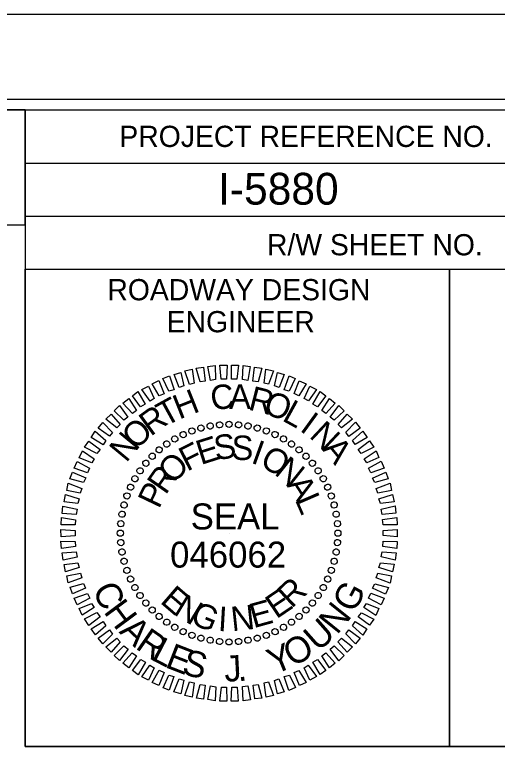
# Model space of a CAD drawing. Extents: x 1640342 to 1730599, y 538663 to 843747.
# Drawn here: x 1730133.49 to 1730156.25, y 540321.41 to 540355.92 of the extents above; entities that cross this region are included whole.
import ezdxf

# ---------------------------------------------------------------- set-up
doc = ezdxf.new("R2010")
doc.units = 0
for name, color, linetype in [('Default', 7, 'Continuous'), ('Old_Level_2', 7, 'Continuous'), ('Prop Dimension Text', 7, 'Continuous'), ('Sheet Data Field CELL', 7, 'Continuous'), ('Sheet Plan CELL', 7, 'Continuous'), ('Sheet Plot Border Inside CELL', 7, 'Continuous'), ('Sheet Plot Border Outside CELL', 7, 'Continuous')]:
    doc.layers.add(name, color=color, linetype=linetype)

msp = doc.modelspace()

# ---------------------------------------------------------------- linework, layer by layer
at = {"layer": 'Old_Level_2'}
for p, q in [((1730143.153, 540336.583), (1730143.153, 540336.583)), ((1730143.603, 540336.601), (1730143.603, 540336.601)), ((1730144.053, 540336.578), (1730144.053, 540336.578)), ((1730141.839, 540336.294), (1730141.839, 540336.294)), ((1730142.266, 540336.424), (1730142.266, 540336.424)), ((1730142.715, 540336.513), (1730142.715, 540336.513)), ((1730144.494, 540336.514), (1730144.494, 540336.514)), ((1730144.925, 540336.429), (1730144.925, 540336.429)), ((1730145.357, 540336.294), (1730145.357, 540336.294)), ((1730141.038, 540335.912), (1730141.038, 540335.912)), ((1730141.433, 540336.123), (1730141.433, 540336.123)), ((1730145.769, 540336.117), (1730145.769, 540336.117)), ((1730146.171, 540335.919), (1730146.171, 540335.919)), ((1730140.654, 540335.67), (1730140.654, 540335.67)), ((1730146.543, 540335.67), (1730146.543, 540335.67)), ((1730140.3, 540335.408), (1730140.3, 540335.408)), ((1730146.906, 540335.401), (1730146.906, 540335.401)), ((1730139.968, 540335.095), (1730139.968, 540335.095)), ((1730147.228, 540335.099), (1730147.228, 540335.099)), ((1730139.667, 540334.773), (1730139.667, 540334.773)), ((1730147.541, 540334.767), (1730147.541, 540334.767)), ((1730139.398, 540334.411), (1730139.398, 540334.411)), ((1730147.803, 540334.414), (1730147.803, 540334.414)), ((1730139.148, 540334.038), (1730139.148, 540334.038)), ((1730148.045, 540334.03), (1730148.045, 540334.03)), ((1730138.951, 540333.636), (1730138.951, 540333.636)), ((1730148.256, 540333.635), (1730148.256, 540333.635)), ((1730138.774, 540333.224), (1730138.774, 540333.224)), ((1730148.427, 540333.229), (1730148.427, 540333.229)), ((1730138.638, 540332.792), (1730138.638, 540332.792)), ((1730148.557, 540332.801), (1730148.557, 540332.801)), ((1730138.554, 540332.361), (1730138.554, 540332.361)), ((1730148.646, 540332.353), (1730148.646, 540332.353)), ((1730138.49, 540331.92), (1730138.49, 540331.92)), ((1730148.715, 540331.915), (1730148.715, 540331.915)), ((1730138.467, 540331.47), (1730138.467, 540331.47)), ((1730143.6, 540331.467), (1730143.6, 540331.467)), ((1730148.733, 540331.465), (1730148.733, 540331.465)), ((1730138.485, 540331.02), (1730138.485, 540331.02)), ((1730148.711, 540331.015), (1730148.711, 540331.015)), ((1730138.554, 540330.582), (1730138.554, 540330.582)), ((1730148.647, 540330.574), (1730148.647, 540330.574)), ((1730138.644, 540330.133), (1730138.644, 540330.133)), ((1730148.562, 540330.143), (1730148.562, 540330.143)), ((1730138.774, 540329.706), (1730138.774, 540329.706)), ((1730148.427, 540329.711), (1730148.427, 540329.711)), ((1730138.945, 540329.3), (1730138.945, 540329.3)), ((1730148.25, 540329.299), (1730148.25, 540329.299)), ((1730139.156, 540328.905), (1730139.156, 540328.905)), ((1730148.052, 540328.897), (1730148.052, 540328.897)), ((1730139.398, 540328.521), (1730139.398, 540328.521)), ((1730147.803, 540328.524), (1730147.803, 540328.524)), ((1730139.66, 540328.167), (1730139.66, 540328.167)), ((1730147.533, 540328.162), (1730147.533, 540328.162)), ((1730139.972, 540327.836), (1730139.972, 540327.836)), ((1730147.232, 540327.84), (1730147.232, 540327.84)), ((1730140.295, 540327.534), (1730140.295, 540327.534)), ((1730140.657, 540327.265), (1730140.657, 540327.265)), ((1730146.547, 540327.265), (1730146.547, 540327.265)), ((1730146.9, 540327.527), (1730146.9, 540327.527)), ((1730141.03, 540327.016), (1730141.03, 540327.016)), ((1730146.163, 540327.023), (1730146.163, 540327.023)), ((1730141.432, 540326.818), (1730141.432, 540326.818)), ((1730141.844, 540326.641), (1730141.844, 540326.641)), ((1730145.362, 540326.641), (1730145.362, 540326.641)), ((1730145.768, 540326.812), (1730145.768, 540326.812)), ((1730142.276, 540326.506), (1730142.276, 540326.506)), ((1730142.707, 540326.421), (1730142.707, 540326.421)), ((1730143.148, 540326.357), (1730143.148, 540326.357)), ((1730143.598, 540326.334), (1730143.598, 540326.334)), ((1730144.048, 540326.352), (1730144.048, 540326.352)), ((1730144.486, 540326.421), (1730144.486, 540326.421)), ((1730144.934, 540326.511), (1730144.934, 540326.511))]:
    msp.add_line(p, q, dxfattribs=at)
for points in [[(1730142.718, 540338.671), (1730142.594, 540339.323), (1730142.941, 540339.37), (1730142.963, 540338.706)], [(1730143.228, 540338.731), (1730143.165, 540339.395), (1730143.503, 540339.39), (1730143.474, 540338.725)], [(1730143.719, 540338.729), (1730143.707, 540339.394), (1730144.045, 540339.39), (1730143.965, 540338.724)], [(1730144.231, 540338.708), (1730144.26, 540339.373), (1730144.598, 540339.317), (1730144.477, 540338.671)], [(1730141.251, 540338.339), (1730141.005, 540338.948), (1730141.321, 540339.045), (1730141.465, 540338.414)], [(1730141.74, 540338.48), (1730141.514, 540339.12), (1730141.86, 540339.198), (1730141.953, 540338.535)], [(1730142.228, 540338.601), (1730142.053, 540339.253), (1730142.39, 540339.289), (1730142.473, 540338.636)], [(1730144.723, 540338.635), (1730144.803, 540339.29), (1730145.142, 540339.245), (1730144.969, 540338.608)], [(1730145.246, 540338.531), (1730145.337, 540339.197), (1730145.686, 540339.122), (1730145.462, 540338.484)], [(1730145.739, 540338.407), (1730145.881, 540339.043), (1730146.2, 540338.947), (1730145.955, 540338.339)], [(1730140.307, 540337.944), (1730139.97, 540338.511), (1730140.285, 540338.659), (1730140.531, 540338.04)], [(1730140.753, 540338.166), (1730140.477, 540338.755), (1730140.782, 540338.883), (1730141.008, 540338.232)], [(1730146.202, 540338.231), (1730146.426, 540338.879), (1730146.714, 540338.761), (1730146.439, 540338.163)], [(1730146.666, 540338.045), (1730146.911, 540338.652), (1730147.23, 540338.515), (1730146.892, 540337.936)], [(1730139.872, 540337.691), (1730139.484, 540338.236), (1730139.798, 540338.405), (1730140.064, 540337.817)], [(1730147.14, 540337.818), (1730147.406, 540338.405), (1730147.715, 540338.237), (1730147.336, 540337.698)], [(1730139.427, 540337.428), (1730139.039, 540337.942), (1730139.302, 540338.141), (1730139.649, 540337.554)], [(1730147.543, 540337.549), (1730147.891, 540338.148), (1730148.16, 540337.938), (1730147.77, 540337.43)], [(1730139.044, 540337.114), (1730138.595, 540337.597), (1730138.868, 540337.817), (1730139.235, 540337.25)], [(1730147.968, 540337.249), (1730148.336, 540337.818), (1730148.606, 540337.598), (1730148.165, 540337.11)], [(1730138.64, 540336.79), (1730138.183, 540337.232), (1730138.424, 540337.482), (1730138.832, 540336.937)], [(1730148.362, 540336.939), (1730148.772, 540337.478), (1730149.021, 540337.237), (1730148.559, 540336.789)], [(1730138.309, 540336.426), (1730137.78, 540336.836), (1730138.032, 540337.076), (1730138.47, 540336.593)], [(1730148.736, 540336.588), (1730149.167, 540337.076), (1730149.417, 540336.835), (1730148.892, 540336.427)], [(1730137.958, 540336.032), (1730137.42, 540336.421), (1730137.64, 540336.691), (1730138.098, 540336.218)], [(1730149.1, 540336.226), (1730149.562, 540336.694), (1730149.782, 540336.422), (1730149.247, 540336.024)], [(1730137.658, 540335.638), (1730137.1, 540335.976), (1730137.289, 540336.276), (1730137.788, 540335.834)], [(1730149.414, 540335.833), (1730149.907, 540336.271), (1730150.107, 540335.978), (1730149.54, 540335.641)], [(1730137.359, 540335.224), (1730136.781, 540335.52), (1730136.98, 540335.81), (1730137.519, 540335.411)], [(1730149.687, 540335.418), (1730150.222, 540335.816), (1730150.422, 540335.513), (1730149.834, 540335.216)], [(1730137.121, 540334.78), (1730136.534, 540335.025), (1730136.682, 540335.345), (1730137.24, 540334.976)], [(1730149.961, 540334.973), (1730150.527, 540335.341), (1730150.665, 540335.026), (1730150.087, 540334.781)], [(1730136.925, 540334.306), (1730136.287, 540334.53), (1730136.435, 540334.85), (1730137.023, 540334.533)], [(1730150.173, 540334.537), (1730150.77, 540334.854), (1730150.909, 540334.53), (1730150.279, 540334.314)], [(1730136.728, 540333.853), (1730136.091, 540334.026), (1730136.219, 540334.345), (1730136.837, 540334.069)], [(1730150.365, 540334.06), (1730150.984, 540334.337), (1730151.102, 540334.022), (1730150.471, 540333.847)], [(1730136.583, 540333.359), (1730135.947, 540333.481), (1730136.013, 540333.82), (1730136.662, 540333.575)], [(1730150.537, 540333.572), (1730151.187, 540333.819), (1730151.255, 540333.483), (1730150.613, 540333.359)], [(1730136.459, 540332.866), (1730135.824, 540332.937), (1730135.889, 540333.286), (1730136.537, 540333.082)], [(1730150.668, 540333.084), (1730151.309, 540333.289), (1730151.376, 540332.943), (1730150.734, 540332.87)], [(1730136.386, 540332.344), (1730135.731, 540332.394), (1730135.766, 540332.742), (1730136.433, 540332.59)], [(1730150.769, 540332.595), (1730151.431, 540332.749), (1730151.468, 540332.402), (1730150.814, 540332.35)], [(1730136.344, 540331.852), (1730135.679, 540331.861), (1730135.694, 540332.199), (1730136.36, 540332.098)], [(1730150.839, 540332.105), (1730151.502, 540332.198), (1730151.528, 540331.851), (1730150.864, 540331.86)], [(1730136.343, 540331.341), (1730135.679, 540331.299), (1730135.673, 540331.646), (1730136.338, 540331.586)], [(1730150.858, 540331.594), (1730151.522, 540331.636), (1730151.528, 540331.289), (1730150.862, 540331.349)], [(1730136.362, 540330.83), (1730135.699, 540330.736), (1730135.672, 540331.084), (1730136.337, 540331.075)], [(1730150.857, 540331.083), (1730151.522, 540331.074), (1730151.507, 540330.736), (1730150.841, 540330.837)], [(1730136.432, 540330.34), (1730135.77, 540330.186), (1730135.733, 540330.533), (1730136.387, 540330.585)], [(1730150.814, 540330.591), (1730151.47, 540330.541), (1730151.435, 540330.193), (1730150.767, 540330.345)], [(1730136.532, 540329.851), (1730135.892, 540329.646), (1730135.824, 540329.992), (1730136.467, 540330.065)], [(1730150.742, 540330.069), (1730151.377, 540329.998), (1730151.311, 540329.649), (1730150.664, 540329.852)], [(1730136.663, 540329.363), (1730136.013, 540329.116), (1730135.946, 540329.452), (1730136.588, 540329.576)], [(1730150.617, 540329.576), (1730151.253, 540329.454), (1730151.188, 540329.115), (1730150.539, 540329.359)], [(1730136.836, 540328.875), (1730136.217, 540328.598), (1730136.099, 540328.913), (1730136.73, 540329.088)], [(1730150.472, 540329.082), (1730151.109, 540328.909), (1730150.982, 540328.59), (1730150.364, 540328.866)], [(1730137.028, 540328.398), (1730136.43, 540328.08), (1730136.292, 540328.405), (1730136.922, 540328.621)], [(1730150.276, 540328.629), (1730150.914, 540328.405), (1730150.766, 540328.085), (1730150.178, 540328.402)], [(1730137.24, 540327.962), (1730136.674, 540327.594), (1730136.535, 540327.908), (1730137.114, 540328.154)], [(1730150.08, 540328.155), (1730150.667, 540327.91), (1730150.519, 540327.59), (1730149.96, 540327.959)], [(1730137.514, 540327.517), (1730136.979, 540327.119), (1730136.779, 540327.422), (1730137.367, 540327.718)], [(1730149.842, 540327.711), (1730150.42, 540327.415), (1730150.22, 540327.125), (1730149.682, 540327.524)], [(1730137.787, 540327.102), (1730137.293, 540326.664), (1730137.094, 540326.957), (1730137.661, 540327.294)], [(1730149.542, 540327.297), (1730150.101, 540326.959), (1730149.911, 540326.659), (1730149.413, 540327.1)], [(1730138.1, 540326.709), (1730137.638, 540326.241), (1730137.419, 540326.513), (1730137.954, 540326.911)], [(1730149.243, 540326.903), (1730149.781, 540326.514), (1730149.561, 540326.244), (1730149.103, 540326.717)], [(1730138.465, 540326.347), (1730138.033, 540325.859), (1730137.784, 540326.1), (1730138.308, 540326.508)], [(1730148.892, 540326.509), (1730149.42, 540326.099), (1730149.169, 540325.859), (1730148.731, 540326.342)], [(1730138.839, 540325.996), (1730138.429, 540325.457), (1730138.179, 540325.698), (1730138.642, 540326.146)], [(1730148.56, 540326.145), (1730149.018, 540325.703), (1730148.777, 540325.453), (1730148.369, 540325.998)], [(1730139.233, 540325.686), (1730138.864, 540325.117), (1730138.595, 540325.337), (1730139.036, 540325.825)], [(1730148.157, 540325.821), (1730148.605, 540325.338), (1730148.333, 540325.118), (1730147.965, 540325.685)], [(1730139.657, 540325.386), (1730139.31, 540324.787), (1730139.04, 540324.997), (1730139.43, 540325.505)], [(1730140.061, 540325.117), (1730139.795, 540324.53), (1730139.485, 540324.698), (1730139.864, 540325.236)], [(1730147.329, 540325.244), (1730147.717, 540324.699), (1730147.403, 540324.53), (1730147.137, 540325.118)], [(1730147.774, 540325.507), (1730148.161, 540324.993), (1730147.899, 540324.794), (1730147.551, 540325.381)], [(1730140.535, 540324.89), (1730140.29, 540324.283), (1730139.971, 540324.42), (1730140.308, 540324.999)], [(1730146.893, 540324.991), (1730147.231, 540324.424), (1730146.916, 540324.276), (1730146.67, 540324.895)], [(1730140.998, 540324.704), (1730140.775, 540324.056), (1730140.486, 540324.174), (1730140.762, 540324.772)], [(1730141.462, 540324.528), (1730141.319, 540323.892), (1730141.001, 540323.988), (1730141.246, 540324.596)], [(1730145.949, 540324.596), (1730146.195, 540323.987), (1730145.88, 540323.889), (1730145.736, 540324.521)], [(1730146.447, 540324.768), (1730146.724, 540324.18), (1730146.419, 540324.052), (1730146.193, 540324.703)], [(1730141.955, 540324.404), (1730141.864, 540323.738), (1730141.515, 540323.813), (1730141.739, 540324.451)], [(1730142.478, 540324.3), (1730142.397, 540323.645), (1730142.059, 540323.69), (1730142.232, 540324.327)], [(1730142.97, 540324.227), (1730142.941, 540323.562), (1730142.602, 540323.617), (1730142.724, 540324.264)], [(1730143.482, 540324.205), (1730143.493, 540323.541), (1730143.156, 540323.545), (1730143.236, 540324.211)], [(1730143.973, 540324.204), (1730144.035, 540323.54), (1730143.698, 540323.545), (1730143.727, 540324.21)], [(1730144.483, 540324.264), (1730144.607, 540323.612), (1730144.26, 540323.565), (1730144.238, 540324.229)], [(1730144.972, 540324.334), (1730145.147, 540323.682), (1730144.811, 540323.646), (1730144.728, 540324.299)], [(1730145.461, 540324.455), (1730145.687, 540323.814), (1730145.341, 540323.737), (1730145.247, 540324.4)]]:
    msp.add_lwpolyline(points, close=True, dxfattribs=at)
for centre, major_axis in [((1730142.273, 540336.421), (-0.038, 0.142)), ((1730142.71, 540336.518), (-0.026, 0.145)), ((1730143.153, 540336.576), (-0.013, 0.147)), ((1730143.6, 540336.596), (0, 0.147)), ((1730144.047, 540336.576), (0.013, 0.147)), ((1730144.491, 540336.518), (0.026, 0.145)), ((1730144.928, 540336.421), (0.038, 0.142)), ((1730141.433, 540336.115), (-0.062, 0.133)), ((1730141.846, 540336.286), (-0.05, 0.138)), ((1730145.354, 540336.286), (0.05, 0.138)), ((1730145.768, 540336.115), (0.062, 0.133)), ((1730141.036, 540335.909), (-0.074, 0.127)), ((1730146.164, 540335.909), (0.074, 0.127)), ((1730140.304, 540335.396), (-0.095, 0.113)), ((1730140.659, 540335.668), (-0.084, 0.121)), ((1730146.542, 540335.668), (0.084, 0.121)), ((1730146.897, 540335.396), (0.095, 0.113)), ((1730139.974, 540335.094), (-0.104, 0.104)), ((1730147.227, 540335.094), (0.104, 0.104)), ((1730139.672, 540334.764), (-0.113, 0.095)), ((1730147.529, 540334.764), (0.113, 0.095)), ((1730139.4, 540334.409), (-0.121, 0.084)), ((1730147.801, 540334.409), (0.121, 0.084)), ((1730139.159, 540334.032), (-0.127, 0.074)), ((1730148.042, 540334.032), (0.127, 0.074)), ((1730138.953, 540333.635), (-0.133, 0.062)), ((1730148.248, 540333.635), (0.133, 0.062)), ((1730138.781, 540333.221), (-0.138, 0.05)), ((1730148.419, 540333.221), (0.138, 0.05)), ((1730138.647, 540332.795), (-0.142, 0.038)), ((1730148.554, 540332.795), (0.142, 0.038)), ((1730138.55, 540332.358), (-0.145, 0.026)), ((1730148.651, 540332.358), (0.145, 0.026)), ((1730138.492, 540331.914), (-0.147, 0.013)), ((1730148.709, 540331.914), (0.147, 0.013)), ((1730138.472, 540331.467), (-0.147, 0)), ((1730148.729, 540331.467), (0.147, 0)), ((1730138.492, 540331.021), (-0.147, -0.013)), ((1730148.709, 540331.021), (0.147, -0.013)), ((1730138.55, 540330.577), (-0.145, -0.026)), ((1730148.651, 540330.577), (0.145, -0.026)), ((1730138.647, 540330.14), (-0.142, -0.038)), ((1730148.554, 540330.14), (0.142, -0.038)), ((1730138.781, 540329.714), (-0.138, -0.05)), ((1730148.419, 540329.714), (0.138, -0.05)), ((1730138.953, 540329.3), (-0.133, -0.062)), ((1730148.248, 540329.3), (0.133, -0.062)), ((1730139.159, 540328.903), (-0.127, -0.074)), ((1730148.042, 540328.903), (0.127, -0.074)), ((1730139.4, 540328.526), (-0.121, -0.084)), ((1730147.801, 540328.526), (0.121, -0.084)), ((1730139.672, 540328.171), (-0.113, -0.095)), ((1730147.529, 540328.171), (0.113, -0.095)), ((1730139.974, 540327.841), (-0.104, -0.104)), ((1730147.227, 540327.841), (0.104, -0.104)), ((1730140.304, 540327.539), (-0.095, -0.113)), ((1730146.897, 540327.539), (0.095, -0.113)), ((1730140.659, 540327.267), (-0.084, -0.121)), ((1730146.542, 540327.267), (0.084, -0.121)), ((1730141.036, 540327.026), (-0.074, -0.127)), ((1730141.433, 540326.82), (-0.062, -0.133)), ((1730145.768, 540326.82), (0.062, -0.133)), ((1730146.164, 540327.026), (0.074, -0.127)), ((1730141.846, 540326.649), (-0.05, -0.138)), ((1730142.273, 540326.514), (-0.038, -0.142)), ((1730142.71, 540326.417), (-0.026, -0.145)), ((1730144.491, 540326.417), (0.026, -0.145)), ((1730144.928, 540326.514), (0.038, -0.142)), ((1730145.354, 540326.649), (0.05, -0.138)), ((1730143.153, 540326.359), (-0.013, -0.147)), ((1730143.6, 540326.339), (0, -0.147)), ((1730144.047, 540326.359), (0.013, -0.147))]:
    msp.add_ellipse(centre, major_axis=major_axis, ratio=0.999708, dxfattribs=at)
at = {"layer": 'Prop Dimension Text'}
msp.add_lwpolyline([(1730104.001, 540346.012), (1730133.983, 540346.012), (1730133.983, 540351.422), (1730104.001, 540351.422)], close=True, dxfattribs=at)
at = {"layer": 'Sheet Plan CELL'}
for p, q in [((1730133.98, 540348.912), (1730173.99, 540348.909)), ((1730133.983, 540346.404), (1730173.99, 540346.409)), ((1730133.983, 540346.404), (1730173.99, 540346.409)), ((1730133.983, 540346.404), (1730133.983, 540343.907)), ((1730153.993, 540343.907), (1730153.995, 540321.414))]:
    msp.add_line(p, q, dxfattribs=at)
for points in [[(1729873.99, 540141.419), (1729873.985, 540351.414), (1730133.983, 540351.422), (1730133.985, 540321.409), (1730173.993, 540321.407), (1730173.993, 540141.419)], [(1730173.998, 540351.419), (1729873.99, 540351.419), (1729873.99, 540141.419), (1730173.993, 540141.419)], [(1730133.983, 540351.422), (1730173.998, 540351.419), (1730173.99, 540346.409), (1730133.983, 540346.404)], [(1730133.983, 540343.907), (1730153.993, 540343.907), (1730153.993, 540321.404), (1730133.985, 540321.409)], [(1730153.993, 540343.907), (1730173.99, 540343.909), (1730173.993, 540321.407), (1730153.993, 540321.404)]]:
    msp.add_lwpolyline(points, close=True, dxfattribs=at)
at = {"layer": 'Sheet Plot Border Inside CELL'}
msp.add_lwpolyline([(1729843.293, 540140.917), (1730176.49, 540140.919), (1730176.493, 540351.917), (1729843.293, 540351.917)], close=True, dxfattribs=at)
at = {"layer": 'Sheet Plot Border Outside CELL'}
msp.add_lwpolyline([(1729840.693, 540136.917), (1730177.393, 540136.917), (1730177.393, 540355.917), (1729840.693, 540355.917)], close=True, dxfattribs=at)

# ---------------------------------------------------------------- texts
at = {"layer": 'Default'}
for s, rotation, p in [('C', 297.1999, (1730137.125, 540328.783)), ('G', 61.7998, (1730149.488, 540327.655)), ('H', 306.6436, (1730137.652, 540327.756)), ('N', 51.2288, (1730148.689, 540326.64)), ('A', 316.4834, (1730138.374, 540326.794)), ('U', 41.4347, (1730147.794, 540325.845)), ('R', 325.1961, (1730139.141, 540326.056)), ('O', 30.0413, (1730146.602, 540325.128)), ('L', 332.5683, (1730139.872, 540325.528)), ('E', 338.7525, (1730140.534, 540325.161)), ('Y', 22.2426, (1730145.714, 540324.779)), ('S', 345.7591, (1730141.325, 540324.834)), ('J', 3.0321, (1730143.397, 540324.457)), ('.', 8.214, (1730144.031, 540324.467))]:
    msp.add_text(s, height=1.226, rotation=rotation, dxfattribs=at).set_placement(p)
at = {"layer": 'Old_Level_2'}
for s, rotation, p in [('C', 7.2199, (1730142.794, 540337.251)), ('A', 0.0203, (1730143.6, 540337.327)), ('R', 345.6211, (1730144.46, 540337.301)), ('H', 21.6195, (1730141.247, 540336.815)), ('O', 338.4212, (1730145.147, 540337.159)), ('T', 28.8198, (1730140.589, 540336.466)), ('L', 331.2209, (1730146.053, 540336.797)), ('R', 36.0205, (1730139.901, 540336.004)), ('I', 324.0201, (1730146.89, 540336.321)), ('O', 43.2217, (1730139.207, 540335.358)), ('N', 316.8189, (1730147.335, 540336.011)), ('N', 50.4235, (1730138.747, 540334.757)), ('E', 17.6111, (1730142.266, 540334.675)), ('S', 8.2556, (1730142.968, 540334.902)), ('S', 358.9004, (1730143.704, 540334.925)), ('F', 26.967, (1730141.617, 540334.357)), ('I', 340.1896, (1730144.585, 540334.798)), ('A', 309.6172, (1730147.949, 540335.419)), ('O', 330.8335, (1730144.997, 540334.662)), ('O', 45.6812, (1730140.953, 540333.742)), ('N', 321.4766, (1730145.689, 540334.265)), ('R', 55.0397, (1730140.604, 540333.235)), ('P', 64.3989, (1730140.288, 540332.575)), ('A', 302.7603, (1730146.281, 540333.743)), ('L', 293.4009, (1730146.692, 540333.045)), ('E', 319.2769, (1730140.303, 540328.209)), ('R', 43.4814, (1730146.546, 540327.889)), ('E', 34.1241, (1730145.829, 540327.396)), ('N', 328.634, (1730140.926, 540327.668)), ('E', 15.4118, (1730144.752, 540326.978)), ('G', 337.9902, (1730141.711, 540327.222)), ('I', 356.7012, (1730143.057, 540326.857)), ('N', 6.0564, (1730143.743, 540326.838))]:
    msp.add_text(s, height=1.153, rotation=rotation, dxfattribs=at).set_placement(p)
for s, height, p in [('SEAL', 1.2265, (1730141.787, 540331.64)), ('046062', 1.2268, (1730140.815, 540329.841))]:
    msp.add_text(s, height=height, dxfattribs=at).set_placement(p)
at = {"layer": 'Sheet Data Field CELL'}
msp.add_text('I-5880', height=1.5, rotation=0, dxfattribs=at).set_placement((1730143.079, 540346.957))
at = {"layer": 'Sheet Plan CELL'}
for s, height, p in [('PROJECT REFERENCE NO.', 1.00002, (1730138.423, 540349.677)), ('R/W SHEET NO.', 1.00002, (1730145.383, 540344.567)), ('ROADWAY DESIGN', 1.00002, (1730137.858, 540342.447)), ('ENGINEER', 1, (1730140.655, 540340.939))]:
    msp.add_text(s, height=height, rotation=0, dxfattribs=at).set_placement(p)

doc.saveas('drawing.dxf')
